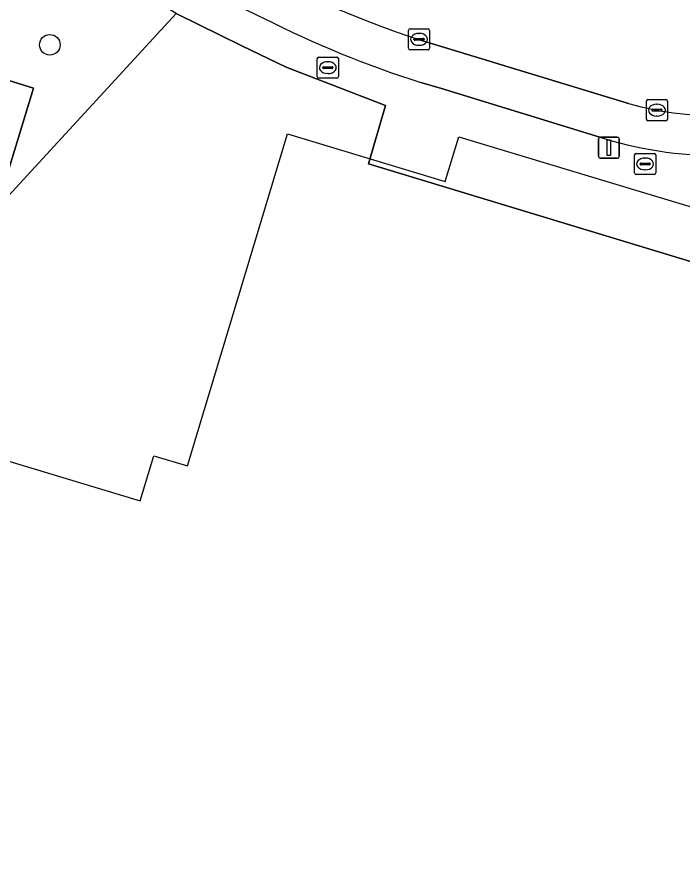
# Model space of a CAD drawing. Extents: x 161772 to 163126, y 383092 to 383917.
# Drawn here: x 163003.33 to 163034.89, y 383726.13 to 383766.77 of the extents above; entities that cross this region are included whole.
import ezdxf

# ---------------------------------------------------------------- set-up
doc = ezdxf.new("R2010")
doc.units = 0
for name, color, linetype in [('IMGEO_Boom', 7, 'Continuous'), ('IMGEO_Brandkraan', 7, 'Continuous'), ('IMGEO_Erf', 7, 'Continuous'), ('IMGEO_Groenvoorziening', 7, 'Continuous'), ('IMGEO_Kolk', 7, 'Continuous'), ('IMGEO_Lichtmast', 7, 'Continuous'), ('IMGEO_Pand_vergunning_verleend', 7, 'Continuous'), ('IMGEO_Parkeervlak_open', 7, 'Continuous'), ('IMGEO_Rijbaan_lokaal_gesloten', 7, 'Continuous'), ('IMGEO_Rioolput', 7, 'Continuous'), ('IMGEO_Voetpad_open', 7, 'Continuous')]:
    doc.layers.add(name, color=color, linetype=linetype)

msp = doc.modelspace()

# ---------------------------------------------------------------- linework, layer by layer
at = {"layer": 'IMGEO_Boom'}
msp.add_circle((163004.88, 383765.458), 0.489, dxfattribs=at)
at = {"layer": 'IMGEO_Brandkraan'}
for p, q in [((163032.597, 383759.38), (163032.597, 383760.232)), ((163032.672, 383760.306), (163033.524, 383760.306)), ((163033.085, 383760.086), (163033.11, 383760.086)), ((163033.598, 383760.232), (163033.598, 383759.38)), ((163032.856, 383759.8), (163032.856, 383759.812)), ((163033.294, 383759.763), (163032.896, 383759.763)), ((163032.899, 383759.849), (163033.297, 383759.849)), ((163033.34, 383759.812), (163033.34, 383759.8)), ((163033.524, 383759.306), (163032.672, 383759.306)), ((163033.108, 383759.526), (163033.083, 383759.526))]:
    msp.add_line(p, q, dxfattribs=at)
for points in [[(163032.597, 383759.38), (163032.597, 383760.232)], [(163032.672, 383760.306), (163033.524, 383760.306)], [(163033.598, 383760.232), (163033.598, 383759.38)], [(163033.524, 383759.306), (163032.672, 383759.306)]]:
    msp.add_lwpolyline(points, dxfattribs=at)
for centre, radius, start, end in [((163032.674, 383760.23), 0.0765, 91.552, 178.448), ((163032.674, 383760.23), 0.0765, 91.552, 178.448), ((163033.522, 383760.23), 0.0765, 1.552, 88.448), ((163033.522, 383760.23), 0.0765, 1.552, 88.448), ((163032.896, 383759.809), 0.0403, 85.8775, 175.7526), ((163032.893, 383759.799), 0.0366, 178.938, 274.7102), ((163033.297, 383759.806), 0.043, 264.8664, 352.4533), ((163033.301, 383759.811), 0.0386, 1.7309, 96.639), ((163032.674, 383759.382), 0.0765, 181.552, 268.448), ((163032.674, 383759.382), 0.0765, 181.552, 268.448), ((163033.522, 383759.382), 0.0765, 271.552, 358.448), ((163033.522, 383759.382), 0.0765, 271.552, 358.448)]:
    msp.add_arc(centre, radius, start, end, dxfattribs=at)
for centre, major_axis, ratio, start_param, end_param in [((163033.084, 383759.806), (-0.387, 0.002), 0.722429, 4.712389, 7.853982), ((163033.109, 383759.806), (-0.39, 0.002), 0.717154, 1.570796, 4.712389)]:
    msp.add_ellipse(centre, major_axis=major_axis, ratio=ratio, start_param=start_param, end_param=end_param, dxfattribs=at)
at = {"layer": 'IMGEO_Erf'}
msp.add_lwpolyline([(163054.074, 383752.563), (163040.787, 383756.483), (163039.985, 383753.745), (163019.985, 383759.807), (163020.797, 383762.578), (163016.082, 383764.401), (163013.98, 383765.416), (163010.874, 383766.947), (163002.358, 383757.69), (163001.626, 383755.298), (163000, 383749.985), (162991.799, 383723.184), (162995.718, 383721.946), (162998.032, 383721.23), (163000, 383720.632), (163033.251, 383710.535), (163036.754, 383709.471), (163046.723, 383710.772), (163054.86, 383737.291)], close=True, dxfattribs=at)
at = {"layer": 'IMGEO_Groenvoorziening'}
msp.add_lwpolyline([(163010.874, 383766.947), (163002.998, 383771.717), (163000.781, 383764.424), (163004.107, 383763.407), (163002.358, 383757.69)], close=True, dxfattribs=at)
at = {"layer": 'IMGEO_Kolk'}
for p, q in [((163021.881, 383765.291), (163021.881, 383766.143)), ((163021.956, 383766.217), (163022.808, 383766.217)), ((163022.882, 383766.143), (163022.882, 383765.291)), ((163022.14, 383765.711), (163022.14, 383765.723)), ((163022.578, 383765.674), (163022.18, 383765.674)), ((163022.183, 383765.76), (163022.581, 383765.76)), ((163022.369, 383765.997), (163022.394, 383765.997)), ((163022.624, 383765.723), (163022.624, 383765.711)), ((163022.392, 383765.437), (163022.367, 383765.437)), ((163022.808, 383765.217), (163021.956, 383765.217)), ((163033.231, 383762.858), (163034.083, 383762.858)), ((163033.156, 383761.932), (163033.156, 383762.784)), ((163033.644, 383762.638), (163033.669, 383762.638)), ((163034.157, 383762.784), (163034.157, 383761.932)), ((163033.415, 383762.352), (163033.415, 383762.364)), ((163033.853, 383762.315), (163033.455, 383762.315)), ((163033.458, 383762.401), (163033.856, 383762.401)), ((163033.667, 383762.078), (163033.642, 383762.078)), ((163033.899, 383762.364), (163033.899, 383762.352)), ((163034.083, 383761.858), (163033.231, 383761.858))]:
    msp.add_line(p, q, dxfattribs=at)
for points in [[(163021.881, 383765.291), (163021.881, 383766.143)], [(163021.956, 383766.217), (163022.808, 383766.217)], [(163022.882, 383766.143), (163022.882, 383765.291)], [(163022.808, 383765.217), (163021.956, 383765.217)], [(163033.231, 383762.858), (163034.083, 383762.858)], [(163033.156, 383761.932), (163033.156, 383762.784)], [(163034.157, 383762.784), (163034.157, 383761.932)], [(163034.083, 383761.858), (163033.231, 383761.858)]]:
    msp.add_lwpolyline(points, dxfattribs=at)
for centre, radius, start, end in [((163021.958, 383766.141), 0.0765, 91.552, 178.448), ((163021.958, 383766.141), 0.0765, 91.552, 178.448), ((163022.806, 383766.141), 0.0765, 1.552, 88.448), ((163022.806, 383766.141), 0.0765, 1.552, 88.448), ((163022.18, 383765.72), 0.0403, 85.8775, 175.7526), ((163022.177, 383765.71), 0.0366, 178.938, 274.7102), ((163022.581, 383765.717), 0.043, 264.8664, 352.4533), ((163022.585, 383765.722), 0.0386, 1.7309, 96.639), ((163021.958, 383765.293), 0.0765, 181.552, 268.448), ((163021.958, 383765.293), 0.0765, 181.552, 268.448), ((163022.806, 383765.293), 0.0765, 271.552, 358.448), ((163022.806, 383765.293), 0.0765, 271.552, 358.448), ((163033.233, 383762.782), 0.0765, 91.552, 178.448), ((163033.233, 383762.782), 0.0765, 91.552, 178.448), ((163034.081, 383762.782), 0.0765, 1.552, 88.448), ((163034.081, 383762.782), 0.0765, 1.552, 88.448), ((163033.455, 383762.361), 0.0403, 85.8775, 175.7526), ((163033.452, 383762.351), 0.0366, 178.938, 274.7102), ((163033.856, 383762.358), 0.043, 264.8664, 352.4533), ((163033.86, 383762.363), 0.0386, 1.7309, 96.639), ((163033.233, 383761.934), 0.0765, 181.552, 268.448), ((163033.233, 383761.934), 0.0765, 181.552, 268.448), ((163034.081, 383761.934), 0.0765, 271.552, 358.448), ((163034.081, 383761.934), 0.0765, 271.552, 358.448)]:
    msp.add_arc(centre, radius, start, end, dxfattribs=at)
for centre, major_axis, ratio, start_param, end_param in [((163022.368, 383765.717), (-0.387, 0.002), 0.722429, 4.712389, 7.853982), ((163022.393, 383765.717), (-0.39, 0.002), 0.717154, 1.570796, 4.712389), ((163033.643, 383762.358), (-0.387, 0.002), 0.722429, 4.712389, 7.853982), ((163033.668, 383762.358), (-0.39, 0.002), 0.717154, 1.570796, 4.712389)]:
    msp.add_ellipse(centre, major_axis=major_axis, ratio=ratio, start_param=start_param, end_param=end_param, dxfattribs=at)
at = {"layer": 'IMGEO_Lichtmast'}
for p, q in [((163030.885, 383760.176), (163030.885, 383760.976)), ((163030.885, 383760.976), (163030.885, 383760.176)), ((163030.985, 383761.076), (163031.775, 383761.076)), ((163031.775, 383761.076), (163030.985, 383761.076)), ((163031.875, 383760.976), (163031.875, 383760.176)), ((163031.875, 383760.176), (163031.875, 383760.976)), ((163031.775, 383760.076), (163030.985, 383760.076)), ((163030.985, 383760.076), (163031.775, 383760.076))]:
    msp.add_line(p, q, dxfattribs=at)
msp.add_lwpolyline([(163031.305, 383760.951), (163031.455, 383760.951), (163031.455, 383760.201), (163031.305, 383760.201), (163031.305, 383760.951)], dxfattribs=at)
for centre, start, end in [((163030.985, 383760.976), 90, 180), ((163030.985, 383760.976), 90, 180), ((163031.775, 383760.976), 0, 90), ((163031.775, 383760.976), 360, 90), ((163030.985, 383760.176), 180, 270), ((163030.985, 383760.176), 180, 270), ((163031.775, 383760.176), 270, 0), ((163031.775, 383760.176), 270, 0)]:
    msp.add_arc(centre, 0.1, start, end, dxfattribs=at)
at = {"layer": 'IMGEO_Pand_vergunning_verleend'}
msp.add_lwpolyline([(162993.909, 383721.134), (163001.45, 383746.157), (163009.166, 383743.831), (163009.809, 383745.965), (163011.405, 383745.484), (163016.15, 383761.229), (163023.626, 383758.976), (163024.262, 383761.086), (163067.776, 383747.972), (163075.772, 383712.068), (163041.89, 383704.522), (162999.381, 383717.505), (162999.921, 383719.274)], close=True, dxfattribs=at)
at = {"layer": 'IMGEO_Parkeervlak_open'}
for points in [[(163032.308, 383762.678), (163023.899, 383765.242), (163022.498, 383765.656)], [(163022.463, 383763.669), (163023.445, 383763.377), (163031.157, 383761.018)]]:
    msp.add_lwpolyline(points, dxfattribs=at)
for centre, radius, start, end in [((163044.261, 383829.502), 67.453, 233.9152, 251.17772), ((163050.54, 383841.13), 82.455, 237.9707, 244.49966), ((163037.309, 383810.503), 49.131, 243.0491, 252.4114), ((163036.367, 383776.803), 14.697, 253.9691, 273.3095), ((163036.611, 383778.703), 18.507, 252.8612, 271.5578)]:
    msp.add_arc(centre, radius, start, end, dxfattribs=at)
at = {"layer": 'IMGEO_Rijbaan_lokaal_gesloten'}
msp.add_lwpolyline([(163022.498, 383765.656), (163023.899, 383765.242), (163032.308, 383762.678)], dxfattribs=at)
for centre, radius, start, end in [((163044.261, 383829.502), 67.453, 233.9152, 251.17772), ((163036.367, 383776.803), 14.697, 253.9691, 273.3095)]:
    msp.add_arc(centre, radius, start, end, dxfattribs=at)
at = {"layer": 'IMGEO_Rioolput'}
for p, q in [((163017.632, 383764.874), (163018.484, 383764.874)), ((163017.557, 383763.948), (163017.557, 383764.8)), ((163018.045, 383764.654), (163018.07, 383764.654)), ((163018.558, 383764.8), (163018.558, 383763.948)), ((163017.816, 383764.368), (163017.816, 383764.38)), ((163018.254, 383764.331), (163017.856, 383764.331)), ((163017.859, 383764.417), (163018.257, 383764.417)), ((163018.068, 383764.094), (163018.043, 383764.094)), ((163018.3, 383764.38), (163018.3, 383764.368)), ((163018.484, 383763.874), (163017.632, 383763.874))]:
    msp.add_line(p, q, dxfattribs=at)
for points in [[(163017.632, 383764.874), (163018.484, 383764.874)], [(163017.557, 383763.948), (163017.557, 383764.8)], [(163018.558, 383764.8), (163018.558, 383763.948)], [(163018.484, 383763.874), (163017.632, 383763.874)]]:
    msp.add_lwpolyline(points, dxfattribs=at)
for centre, radius, start, end in [((163017.634, 383764.798), 0.0765, 91.552, 178.448), ((163017.634, 383764.798), 0.0765, 91.552, 178.448), ((163018.482, 383764.798), 0.0765, 1.552, 88.448), ((163018.482, 383764.798), 0.0765, 1.552, 88.448), ((163017.856, 383764.377), 0.0403, 85.8775, 175.7526), ((163017.853, 383764.367), 0.0366, 178.938, 274.7102), ((163018.257, 383764.374), 0.043, 264.8664, 352.4533), ((163018.261, 383764.379), 0.0386, 1.7309, 96.639), ((163017.634, 383763.95), 0.0765, 181.552, 268.448), ((163017.634, 383763.95), 0.0765, 181.552, 268.448), ((163018.482, 383763.95), 0.0765, 271.552, 358.448), ((163018.482, 383763.95), 0.0765, 271.552, 358.448)]:
    msp.add_arc(centre, radius, start, end, dxfattribs=at)
for centre, major_axis, ratio, start_param, end_param in [((163018.044, 383764.374), (-0.387, 0.002), 0.722429, 4.712389, 7.853982), ((163018.069, 383764.374), (-0.39, 0.002), 0.717154, 1.570796, 4.712389)]:
    msp.add_ellipse(centre, major_axis=major_axis, ratio=ratio, start_param=start_param, end_param=end_param, dxfattribs=at)
at = {"layer": 'IMGEO_Voetpad_open'}
for points in [[(162999.363, 383763.289), (163000, 383763.096), (163002.21, 383762.419), (163000, 383755.262), (162998.375, 383750), (162993.209, 383732.617), (162991.514, 383726.989), (162990.48, 383723.585), (162991.799, 383723.184), (163000, 383749.985), (163001.626, 383755.298), (163002.358, 383757.69), (163004.107, 383763.407), (163000.781, 383764.424), (163002.998, 383771.717)], [(163010.874, 383766.947), (163013.98, 383765.416), (163016.082, 383764.401), (163020.797, 383762.578), (163019.985, 383759.807), (163039.985, 383753.745), (163040.787, 383756.483), (163054.074, 383752.563), (163054.312, 383752.493), (163056.3, 383751.871), (163056.075, 383752.869), (163055.787, 383754.145), (163054.599, 383759.452), (163054.458, 383760.083), (163053.932, 383759.963), (163053.75, 383760.87), (163053.453, 383760.825), (163053.295, 383761.708), (163053.011, 383761.63), (163052.829, 383762.526), (163052.252, 383762.433), (163052.042, 383763.664), (163049.138, 383763.141)], [(163023.445, 383763.377), (163022.463, 383763.669)], [(163031.157, 383761.018), (163023.445, 383763.377)]]:
    msp.add_lwpolyline(points, dxfattribs=at)
for centre, radius, start, end in [((163050.54, 383841.13), 82.455, 237.9707, 244.49966), ((163037.309, 383810.503), 49.131, 243.0491, 252.4114), ((163036.611, 383778.703), 18.507, 252.8612, 271.5578)]:
    msp.add_arc(centre, radius, start, end, dxfattribs=at)

doc.saveas('drawing.dxf')
